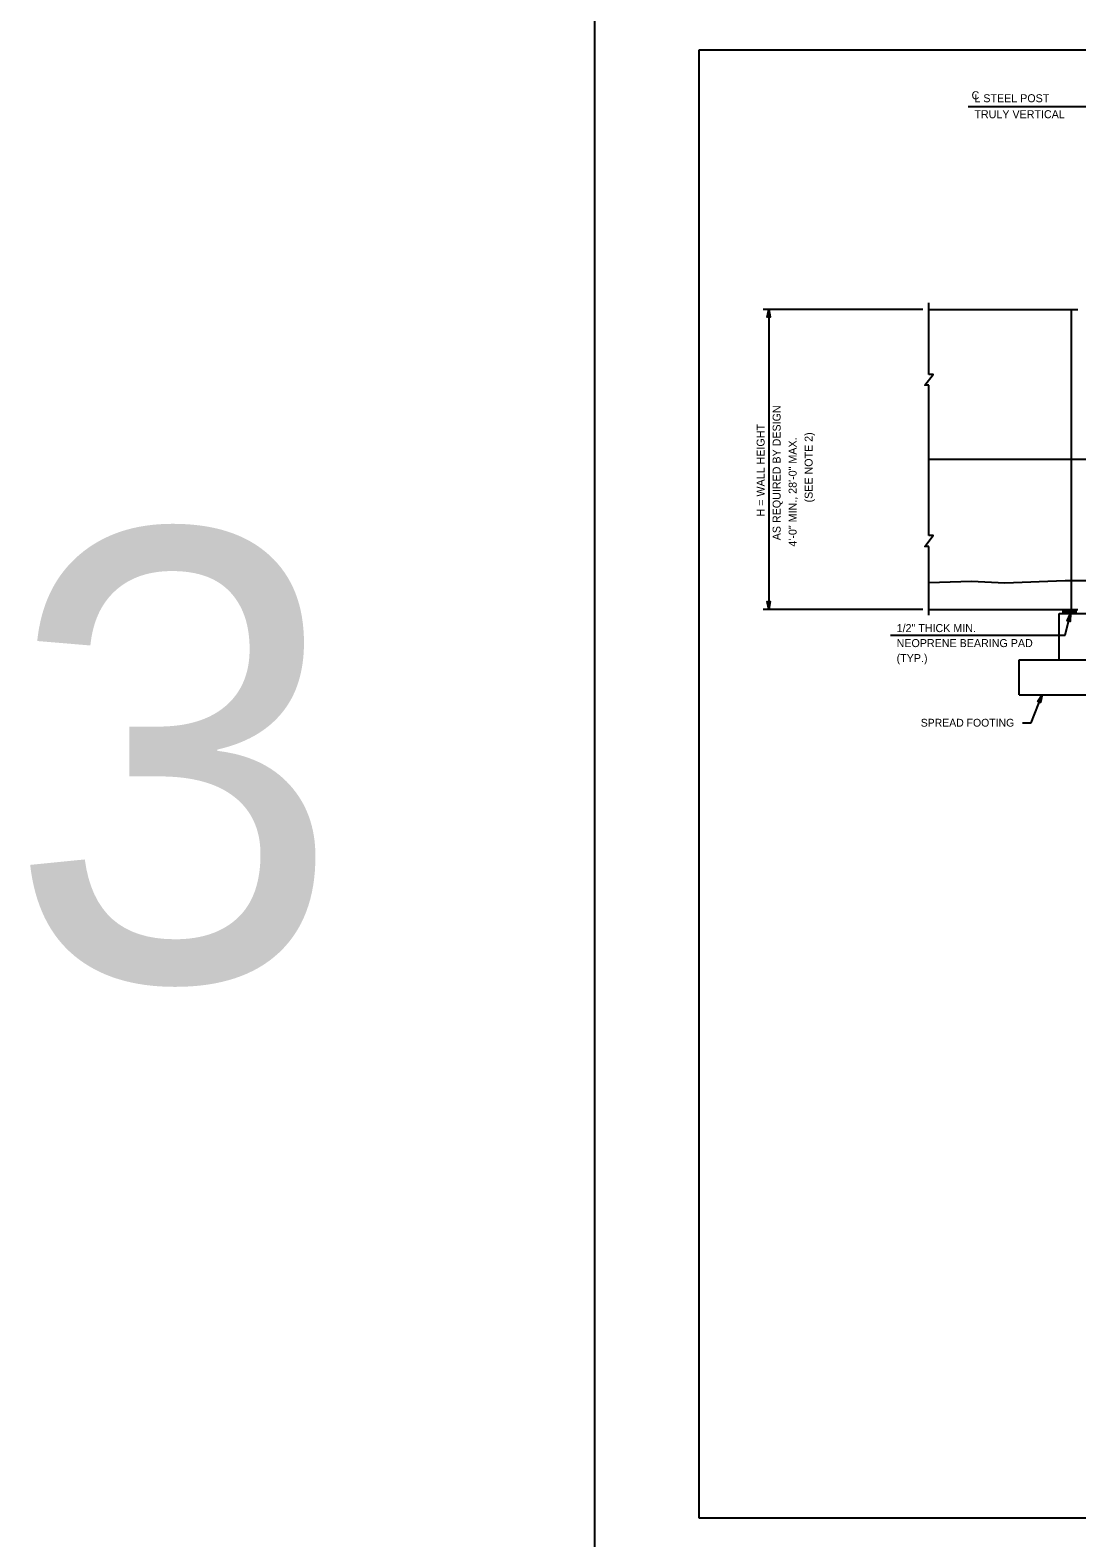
# Model space of a CAD drawing. Extents: x 3475 to 6558, y -3780 to 1166.
# Drawn here: x 3544 to 3946, y -15 to 564 of the extents above; entities that cross this region are included whole.
import ezdxf

# ---------------------------------------------------------------- set-up
doc = ezdxf.new("R2010")
doc.units = 0
for name, color, linetype in [('1', 7, 'Continuous'), ('2', 7, 'Continuous'), ('PLT-BNDY', 7, 'Continuous')]:
    doc.layers.add(name, color=color, linetype=linetype)

msp = doc.modelspace()

# ---------------------------------------------------------------- linework, layer by layer
at = {"layer": '1'}
for p, q in [((3904.73, 534.93), (4154.88, 534.93)), ((3889.62, 432.01), (3889.62, 459.52)), ((3887.33, 456.94), (3825.93, 456.94)), ((3828.12, 456.94), (3828.12, 341.73)), ((3889.62, 456.94), (3946.76, 456.94)), ((3944.36, 341.73), (3944.36, 456.94)), ((3889.62, 370.07), (3889.62, 427.84)), ((3952.34, 399.34), (3889.62, 399.34)), ((3889.62, 339.48), (3889.62, 365.89)), ((3887.33, 341.73), (3825.93, 341.73)), ((3889.62, 341.73), (3946.76, 341.73)), ((3941.2, 340.15), (3941.2, 341.73)), ((3946.19, 340.15), (3946.19, 341.73)), ((3939.61, 340.15), (3966.6, 340.15)), ((3939.61, 322.41), (3939.61, 340.15)), ((3941.2, 341.55), (3946.19, 341.55)), ((3941.2, 341.35), (3946.19, 341.35)), ((3941.2, 341.15), (3946.19, 341.15)), ((3941.2, 340.95), (3946.19, 340.95)), ((3941.2, 340.75), (3946.19, 340.75)), ((3941.2, 340.55), (3946.19, 340.55)), ((3941.2, 340.35), (3946.19, 340.35)), ((3941.2, 340.15), (3946.19, 340.15)), ((3941.95, 331.84), (3943.98, 340.15)), ((3874.91, 331.84), (3941.95, 331.84)), ((3924.31, 308.91), (3924.31, 322.41)), ((3924.31, 322.41), (3981.91, 322.41)), ((3924.31, 308.91), (3981.91, 308.91)), ((3928.83, 298.19), (3933.05, 308.91)), ((3925.56, 298.19), (3928.83, 298.19))]:
    msp.add_line(p, q, dxfattribs=at)
for points in [[(3828.12, 456.94), (3828.68, 453.95), (3828.6, 454.07), (3828.52, 454.18), (3828.42, 454.24), (3828.32, 454.3), (3828.22, 454.32), (3828.12, 454.34), (3828.02, 454.32), (3827.92, 454.3), (3827.82, 454.24), (3827.72, 454.18), (3827.64, 454.07), (3827.56, 453.95), (3828.12, 456.94), (3827.64, 454.07), (3827.72, 454.18), (3828.12, 456.94), (3827.82, 454.24), (3827.92, 454.3), (3828.12, 456.94), (3828.02, 454.32), (3828.12, 454.34), (3828.12, 456.94), (3828.22, 454.32), (3828.32, 454.3), (3828.12, 456.94), (3828.42, 454.24), (3828.52, 454.18), (3828.12, 456.94), (3828.6, 454.07)], [(3889.62, 427.84), (3888.03, 427.84), (3891.2, 432.01), (3889.62, 432.01)], [(3889.62, 365.89), (3888.03, 365.89), (3891.2, 370.07), (3889.62, 370.07)], [(3889.62, 352.08), (3905.99, 352.53), (3918.76, 351.96), (3941.95, 352.8), (3965.21, 352.8), (3988.97, 352.7), (3994.28, 352.8), (4009.66, 352.7), (4024.41, 352.8), (4039.2, 352.58), (4074.57, 352.8), (4094.11, 352.27), (4113.91, 349.72), (4122.13, 348.3), (4134.57, 346.98), (4148.35, 345.24), (4170.86, 342.96), (4188.25, 340.82), (4270.64, 334.38), (4307.51, 334.01)], [(3828.12, 341.73), (3827.56, 344.72), (3827.64, 344.6), (3827.72, 344.49), (3827.82, 344.43), (3827.92, 344.37), (3828.02, 344.35), (3828.12, 344.33), (3828.22, 344.35), (3828.32, 344.37), (3828.42, 344.43), (3828.52, 344.49), (3828.6, 344.6), (3828.68, 344.72), (3828.12, 341.73), (3828.6, 344.6), (3828.52, 344.49), (3828.12, 341.73), (3828.42, 344.43), (3828.32, 344.37), (3828.12, 341.73), (3828.22, 344.35), (3828.12, 344.33), (3828.12, 341.73), (3828.02, 344.35), (3827.92, 344.37), (3828.12, 341.73), (3827.82, 344.43), (3827.72, 344.49), (3828.12, 341.73), (3827.64, 344.6)], [(3943.98, 340.15), (3943.81, 337.12), (3943.71, 337.38), (3943.55, 337.54), (3943.36, 337.62), (3943.16, 337.64), (3942.94, 337.57), (3942.73, 337.38), (3943.98, 340.15), (3942.94, 337.57), (3943.16, 337.64), (3943.98, 340.15), (3943.36, 337.62), (3943.55, 337.54), (3943.98, 340.15), (3943.71, 337.38)], [(3933.05, 308.91), (3932.48, 305.93), (3932.41, 306.2), (3932.27, 306.39), (3932.1, 306.49), (3931.9, 306.53), (3931.67, 306.49), (3931.44, 306.34), (3933.05, 308.91), (3931.67, 306.49), (3931.9, 306.53), (3933.05, 308.91), (3932.1, 306.49), (3932.27, 306.39), (3933.05, 308.91), (3932.41, 306.2)]]:
    msp.add_lwpolyline(points, dxfattribs=at)
at = {"layer": '2'}
for p, q in [((3801.34, -7.31), (3801.34, 556.69)), ((3801.34, 556.69), (4587.34, 556.69)), ((4587.34, -7.31), (3801.34, -7.31))]:
    msp.add_line(p, q, dxfattribs=at)
at = {"layer": 'PLT-BNDY'}
msp.add_lwpolyline([(3761.34, 571.69), (4602.34, 571.69), (4602.34, -22.31), (3761.34, -22.31)], close=True, dxfattribs=at)

# ---------------------------------------------------------------- texts
at = {"layer": '1'}
for s, height, p in [('C', 3.07, (3906, 537.65)), ('L STEEL POST', 3.072, (3907.09, 536.51)), ('TRULY VERTICAL', 3.072, (3907.09, 530.37)), ('3', 172.8, (3535.67, 199.24)), ('1/2" THICK MIN.', 3.072, (3877.22, 333.03)), ('NEOPRENE BEARING PAD', 3.072, (3877.22, 327.27)), ('(TYP.)', 3.072, (3877.22, 321.51)), ('SPREAD FOOTING', 3, (3886.49, 296.72))]:
    msp.add_text(s, height=height, dxfattribs=at).set_placement(p)
for s, p in [('AS REQUIRED BY DESIGN', (3832.67, 368.29)), ('H = WALL HEIGHT', (3826.53, 377.44)), ('4\'-0" MIN., 28\'-0" MAX.', (3838.81, 365.85)), ('(SEE NOTE 2)', (3844.96, 382.82))]:
    msp.add_text(s, height=3.072, rotation=90, dxfattribs=at).set_placement(p)

doc.saveas('drawing.dxf')
